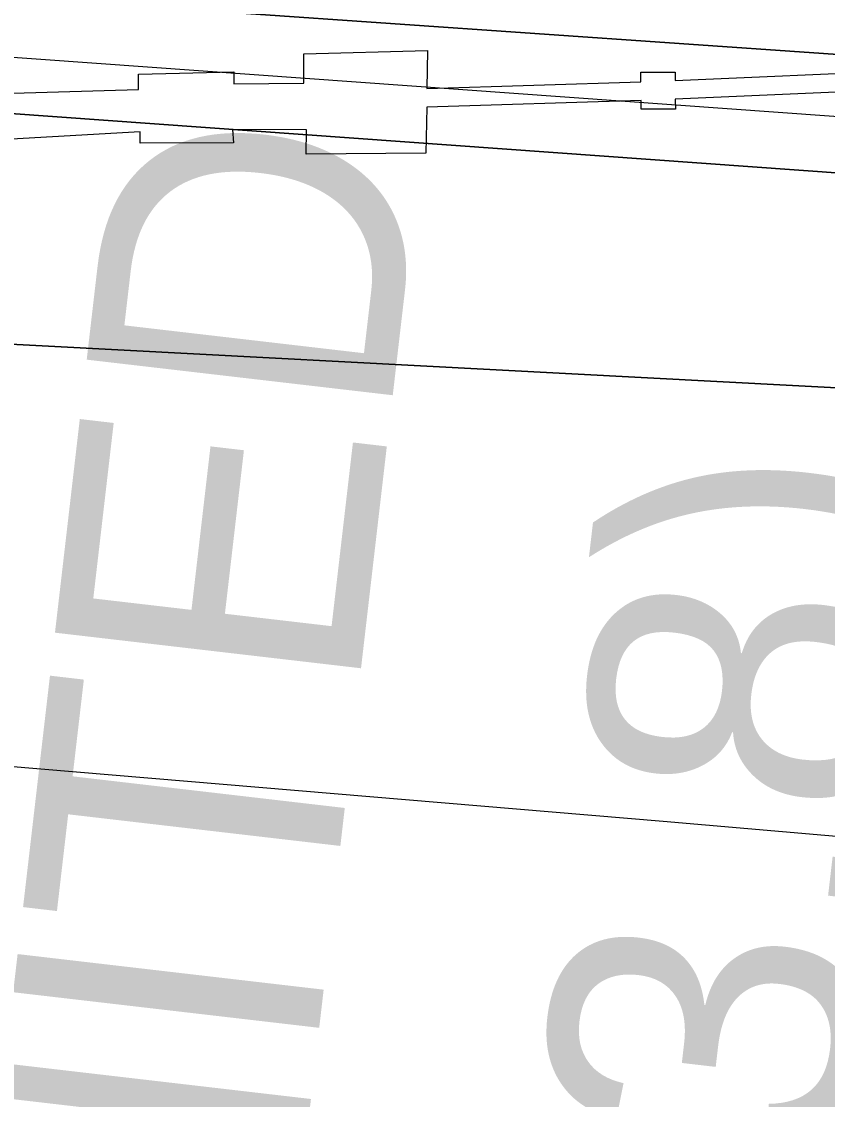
# Model space of a CAD drawing. Extents: x 3329332 to 3367211, y 631066 to 656469.
# Drawn here: x 3337144.2 to 3337405.8, y 648105.7 to 648455.5 of the extents above; entities that cross this region are included whole.
import ezdxf

# ---------------------------------------------------------------- set-up
doc = ezdxf.new("R2010")
doc.units = 0
for name, color, linetype in [('V-CHAN-DOCK', 7, 'Continuous'), ('V-CHAN-NAID', 7, 'Continuous'), ('V-RIVR-EDGE', 7, 'Continuous'), ('V-TOPO-DPTH', 7, 'Continuous'), ('V-TOPO-MINR', 7, 'Continuous')]:
    doc.layers.add(name, color=color, linetype=linetype)

msp = doc.modelspace()

# ---------------------------------------------------------------- linework, layer by layer
at = {"layer": 'V-CHAN-DOCK'}
for points in [[(3337100.486, 648431.064), (3337182.113, 648433.503), (3337182.144, 648438.439), (3337213.083, 648439.227), (3337213.056, 648435.279), (3337235.764, 648435.463), (3337235.826, 648445.007), (3337275.981, 648446.066), (3337275.778, 648433.753), (3337345.218, 648435.92), (3337345.197, 648439.053), (3337356.308, 648439.125), (3337356.326, 648436.336), (3337430.8850000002, 648439.586)], [(3337430.924, 648433.581), (3337356.365, 648430.333), (3337356.3850000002, 648427.126), (3337345.275, 648427.054), (3337345.257, 648429.917), (3337275.682, 648427.748), (3337275.438, 648412.831), (3337236.6040000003, 648412.421), (3337236.6550000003, 648420.3200000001), (3337212.632, 648420.474), (3337212.935, 648416.194), (3337182.66, 648416.058), (3337182.682, 648419.677), (3337093.469, 648414.656)]]:
    msp.add_lwpolyline(points, dxfattribs=at)
at = {"layer": 'V-RIVR-EDGE'}
msp.add_spline([(3343636.8271070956, 646843.3989800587), (3343622.1108212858, 646851.5792317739), (3343608.9428611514, 646858.5922459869), (3343596.5399541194, 646861.3375356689), (3343585.2946953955, 646861.7531449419), (3343568.24393458, 646866.8367453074), (3343554.697763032, 646877.7287245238), (3343538.057816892, 646892.1185805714), (3343529.147033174, 646895.6308411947), (3343519.467360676, 646901.8596239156), (3343506.6900779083, 646910.0350810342), (3343488.8790585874, 646921.325408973), (3343476.1027347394, 646929.8886666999), (3343464.099135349, 646937.2866047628), (3343456.7481843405, 646944.2852351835), (3343449.7850339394, 646951.2829066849), (3343444.7484206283, 646953.23437568), (3343437.386921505, 646955.9671994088), (3343424.9830555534, 646958.3246884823), (3343409.480620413, 646962.2410513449), (3343396.697584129, 646968.089704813), (3343383.5277061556, 646974.3271178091), (3343375.7774475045, 646976.6730998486), (3343358.7228510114, 646980.205497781), (3343342.4448146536, 646984.1237784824), (3343324.996664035, 646985.3303316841), (3343315.3045255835, 646986.5177064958), (3343304.843498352, 646990.4216034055), (3343288.9638107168, 646998.60473188), (3343275.4109267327, 647006.7821068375), (3343264.954694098, 647012.6250067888), (3343248.681452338, 647018.4822905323), (3343233.954618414, 647022.3967355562), (3343209.925364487, 647028.2731976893), (3343162.260410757, 647042.3519666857), (3343147.918500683, 647045.1020509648), (3343128.926818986, 647049.4148447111), (3343116.5229530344, 647051.7723337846), (3343106.4526031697, 647056.8386736), (3343102.5793916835, 647058.7872658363), (3343086.688197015, 647062.3167870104), (3343081.258988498, 647062.3302118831), (3343073.506812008, 647063.9005927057), (3343064.593151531, 647066.249451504), (3343053.7481593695, 647071.7055097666), (3343047.940739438, 647075.5978996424), (3343041.7426421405, 647078.3278466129), (3343029.344529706, 647083.0121393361), (3343020.0488221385, 647087.6887607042), (3343006.4940203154, 647095.090534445), (3342971.6236099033, 647107.974257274), (3342951.4790744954, 647116.5557344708), (3342937.1515482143, 647125.1228278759), (3342928.2455590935, 647130.5740915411), (3342903.0586568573, 647138.7802340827), (3342877.487789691, 647148.5385379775), (3342858.8954156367, 647157.5039801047), (3342849.609297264, 647166.0586075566), (3342844.19159578, 647170.7256397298), (3342831.7934833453, 647175.4099324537), (3342823.655424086, 647177.7568734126), (3342803.887182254, 647181.6837843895), (3342796.52568313, 647184.4166081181), (3342787.2309344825, 647189.4810300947), (3342775.609382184, 647194.5512055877), (3342758.944504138, 647198.858245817), (3342732.97337041, 647203.5761007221), (3342721.3451056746, 647205.9316719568), (3342697.703652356, 647211.8071751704), (3342663.989931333, 647221.973416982), (3342635.705418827, 647232.1262339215), (3342620.593661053, 647237.2050396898), (3342601.9840264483, 647239.1900708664), (3342563.6166981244, 647249.3678197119), (3342526.798654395, 647258.7661316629), (3342490.762924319, 647270.8771300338), (3342457.056874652, 647284.1457767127), (3342444.661638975, 647289.9934712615), (3342438.029712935, 647274.1099479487), (3342415.16769651, 647281.5347357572), (3342391.925550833, 647292.0628873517), (3342329.1699355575, 647319.7520755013), (3342295.0780031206, 647333.7972823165), (3342283.068650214, 647338.8684167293), (3342254.791809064, 647352.1236385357), (3342236.19751717, 647360.3134794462), (3342218.3759497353, 647367.3380006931), (3342205.204153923, 647372.7998124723), (3342191.64743426, 647379.4259849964), (3342179.2579521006, 647387.6004831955), (3342172.2852125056, 647390.720148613), (3342149.820585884, 647402.0219835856), (3342116.8997266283, 647419.1667185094), (3342096.3664316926, 647427.3613540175), (3342074.6726116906, 647436.7222681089), (3342056.4594079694, 647442.1965458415), (3342048.7110671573, 647445.3181290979), (3342046.3909759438, 647448.0384868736), (3342044.4577264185, 647450.3700851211), (3342038.2586702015, 647452.712231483), (3342007.6463951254, 647462.4830013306), (3341964.2482070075, 647476.9390228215), (3341952.242689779, 647483.5613596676), (3341946.042674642, 647485.5157054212), (3341937.125178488, 647486.313361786), (3341928.594524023, 647486.7222586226), (3341922.397385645, 647489.8400062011), (3341906.513862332, 647496.4719322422), (3341894.505468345, 647501.9308672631), (3341878.2379801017, 647510.1149546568), (3341870.0932084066, 647509.7472913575), (3341856.9137412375, 647512.1066982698), (3341848.000080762, 647514.4555570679), (3341827.073231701, 647520.324347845), (3341821.2638939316, 647523.4411365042), (3341814.6789549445, 647526.5598430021), (3341810.025347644, 647526.571350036), (3341806.5332243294, 647525.8043790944), (3341795.289883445, 647526.9955895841), (3341774.7450814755, 647530.5366177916), (3341748.7854547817, 647539.9080799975), (3341739.1000287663, 647543.8100590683), (3341723.2049984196, 647545.7883778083), (3341703.4377155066, 647550.1030893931), (3341688.708963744, 647553.2419331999), (3341675.143613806, 647556.3779002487), (3341665.0684693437, 647559.505237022), (3341655.7785152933, 647566.5086620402), (3341650.35985489, 647570.787893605), (3341641.0583938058, 647573.1377113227), (3341619.3521078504, 647577.4572175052), (3341603.0731125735, 647580.9876975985), (3341588.7244900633, 647581.0231776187), (3341577.8641551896, 647580.2744261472), (3341570.499779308, 647581.843848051), (3341563.913881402, 647584.5747539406), (3341550.35620282, 647590.8131258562), (3341537.182489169, 647595.4993364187), (3341511.9936690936, 647602.9298777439), (3341494.1644303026, 647606.8519941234), (3341474.01126462, 647611.9432658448), (3341452.3126500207, 647619.3651768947), (3341435.647771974, 647623.672217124), (3341426.7293169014, 647624.0820728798), (3341409.6747204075, 647627.6144708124), (3341399.593822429, 647628.4150039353), (3341382.156219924, 647633.887363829), (3341364.3346524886, 647640.9118850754), (3341355.4209920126, 647643.2607438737), (3341344.179568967, 647645.2275555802), (3341336.034797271, 647644.8598922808), (3341320.5266086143, 647646.449451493), (3341290.677468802, 647651.176895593), (3341274.0145085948, 647656.2595370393), (3341268.5862589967, 647656.6607625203), (3341256.951281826, 647656.301729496), (3341232.5255970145, 647658.6889450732), (3341211.979836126, 647661.842172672), (3341186.0144559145, 647668.8868312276), (3341159.6564804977, 647673.9934456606), (3341146.4731776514, 647674.8016501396), (3341117.007043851, 647677.589132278), (3341103.433063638, 647677.2348938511), (3341097.616054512, 647677.2492776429), (3341091.8028810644, 647678.8148638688), (3341087.9296695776, 647680.7634561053), (3341085.2198599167, 647682.7091715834), (3341079.7954459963, 647684.661599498), (3341055.366884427, 647685.8854132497), (3341036.3684902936, 647687.4836027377), (3341024.7306363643, 647685.9611678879), (3341011.1547383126, 647684.8313282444), (3340999.5255146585, 647686.7990988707), (3340985.1855224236, 647690.3247843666), (3340953.8005228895, 647701.2608738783), (3340935.5930726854, 647709.0619552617), (3340923.584678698, 647714.5208902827), (3340917.0016575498, 647718.4151979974), (3340910.7968478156, 647718.4305407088), (3340908.0793667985, 647717.2738513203), (3340903.8135601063, 647717.2843994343), (3340894.5092222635, 647718.4708153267), (3340882.4893212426, 647719.2761430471), (3340860.789747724, 647726.3102534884), (3340855.75697009, 647729.812924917), (3340851.89047104, 647734.4761214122), (3340848.4060190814, 647736.811555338), (3340842.5909277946, 647737.6015403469), (3340826.314809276, 647742.2954222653), (3340811.5946877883, 647748.9244715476), (3340794.9432346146, 647758.6607202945), (3340781.396104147, 647769.1648989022), (3340774.827466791, 647778.8762157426), (3340770.949460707, 647778.8858049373), (3340766.3035247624, 647781.9997168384), (3340765.154506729, 647787.8196027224), (3340765.1631370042, 647791.3098081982), (3340761.6815618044, 647794.8086439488), (3340748.8985255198, 647800.6572974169), (3340736.8843780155, 647803.7894287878), (3340725.2589900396, 647807.3084018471), (3340719.4477344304, 647809.6495892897), (3340716.353959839, 647813.1474661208), (3340707.8348124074, 647818.2099702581), (3340686.534546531, 647829.8967290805), (3340660.9655972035, 647840.4306341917), (3340654.377781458, 647842.3859388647), (3340636.5533372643, 647848.2470582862), (3340626.477233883, 647850.986594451), (3340619.1090223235, 647851.0048139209), (3340608.2458106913, 647849.0926606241), (3340603.203443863, 647848.7173259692), (3340600.494593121, 647851.0508420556), (3340597.786701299, 647853.7721587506), (3340589.6467242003, 647855.343498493), (3340581.5086649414, 647857.6904394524), (3340569.1143881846, 647863.9259346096), (3340561.3708419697, 647868.9865209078), (3340557.892143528, 647873.6487584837), (3340534.6413675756, 647880.686704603), (3340500.541763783, 647891.6295065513), (3340470.702213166, 647900.2349567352), (3340445.522023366, 647911.1557035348), (3340419.5623966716, 647920.5271657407), (3340404.067632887, 647927.5459334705), (3340372.685510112, 647939.6454248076), (3340342.4696659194, 647952.9054412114), (3340306.057642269, 647969.6710058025), (3340282.828921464, 647985.6283659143), (3340275.0940055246, 647994.1791576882), (3340268.900702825, 647998.8481077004), (3340258.823640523, 648001.199843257), (3340240.223595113, 648007.0628805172), (3340208.8366777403, 648017.2233688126), (3340162.736351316, 648036.7275106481), (3340150.3468691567, 648044.9020088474), (3340132.923650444, 648056.1913778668), (3340120.1463676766, 648064.3668349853), (3340103.8769615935, 648071.7753211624), (3340062.4148997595, 648085.063146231), (3340020.562160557, 648097.1885283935), (3340008.159253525, 648099.9338180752), (3339970.575197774, 648113.2120539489), (3339931.446652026, 648129.2087297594), (3339889.974042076, 648138.2307481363), (3339851.5961656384, 648144.1426902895), (3339826.794187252, 648151.1844720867), (3339779.131151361, 648166.0388423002), (3339750.4607560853, 648176.9682193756), (3339726.4410913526, 648186.7226875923), (3339710.1716852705, 648194.1311737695), (3339698.5520508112, 648199.9769504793), (3339684.9905365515, 648204.6641199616), (3339657.470118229, 648210.1614117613), (3339640.4049736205, 648209.4280030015), (3339598.1414197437, 648212.2471294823), (3339566.358071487, 648218.9183712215), (3339519.0713291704, 648229.118175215), (3339492.7200661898, 648236.9393939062), (3339468.307806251, 648244.7558180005), (3339451.6400514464, 648247.899456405), (3339423.72320224, 648249.9075016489), (3339391.1489100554, 648250.3758514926), (3339356.2621980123, 648256.6669639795), (3339323.3125711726, 648262.1776806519), (3339267.0929899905, 648266.970331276), (3339191.493926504, 648276.0767345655), (3339142.6492693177, 648283.5657699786), (3339080.627062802, 648294.1898135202), (3339050.0051985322, 648300.0825772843), (3339012.788806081, 648305.2160414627), (3338936.4160592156, 648315.0999638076), (3338861.5935558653, 648324.5922498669), (3338841.0430003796, 648325.8064744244), (3338779.400923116, 648333.3271541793), (3338716.984203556, 648341.237552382), (3338619.6702238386, 648351.1732563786), (3338573.9260536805, 648357.879019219), (3338540.2008256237, 648363.3916537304), (3338502.213626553, 648370.4660387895), (3338454.128268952, 648371.3605460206), (3338406.04578811, 648373.4184550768), (3338372.6958947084, 648373.8887227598), (3338327.7215722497, 648378.2657641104), (3338302.9100046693, 648381.4295398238), (3338283.518056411, 648380.7018845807), (3338273.82495904, 648381.5014587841), (3338260.6522043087, 648386.5754699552), (3338248.6428514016, 648391.646604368), (3338238.5715426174, 648396.3251435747), (3338223.4501956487, 648397.5259432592), (3338149.397539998, 648404.6895078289), (3338106.754815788, 648410.9997987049), (3338090.4815740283, 648416.8570824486), (3338075.7662471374, 648425.4251347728), (3338068.017906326, 648428.5467180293), (3338061.041331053, 648430.1151810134), (3338050.188667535, 648432.4688344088), (3338042.0563617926, 648437.1425790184), (3338023.077146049, 648446.4967806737), (3338014.178828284, 648455.0504492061), (3338009.5482350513, 648464.3691708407), (3338008.012375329, 648470.5778162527), (3338005.6980376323, 648475.6249776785), (3338000.2832129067, 648481.4554116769), (3337993.311432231, 648484.962877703), (3337977.799407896, 648485.0012344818), (3337963.842421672, 648486.5869580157), (3337952.2227872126, 648492.4327347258), (3337934.79860958, 648503.3343031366), (3337924.3558018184, 648514.6064116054), (3337915.4689910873, 648527.8136874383), (3337906.963268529, 648538.3054000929), (3337897.6704377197, 648544.1454232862), (3337885.6534134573, 648546.1141528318), (3337868.6055294, 648552.3611550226), (3337833.747584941, 648570.2862857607), (3337831.4265348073, 648572.6188429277), (3337828.3413904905, 648579.6069252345), (3337825.256246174, 648586.595007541), (3337821.7775477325, 648591.257245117), (3337805.128012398, 648601.7690950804), (3337772.198522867, 648615.4236245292), (3337745.0716586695, 648623.2467610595), (3337725.3043757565, 648627.561472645), (3337697.3971157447, 648633.4475239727), (3337655.9264236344, 648643.2451435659), (3337633.050982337, 648645.2407228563), (3337587.683105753, 648647.2919194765), (3337530.6735395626, 648646.2694788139), (3337482.1965456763, 648645.6137425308), (3337469.4000845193, 648646.0331874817), (3337459.3258989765, 648649.5483248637), (3337449.6337605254, 648650.7356996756), (3337425.977923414, 648650.7941937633), (3337387.1921090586, 648648.5632820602), (3337346.0785321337, 648645.9503232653), (3337294.491462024, 648642.1998534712), (3337235.915350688, 648634.9764387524), (3337203.720228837, 648631.9536242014), (3337180.834239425, 648629.6833967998), (3337120.3162482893, 648621.3013748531), (3337079.5770471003, 648613.2582486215), (3337041.950798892, 648609.4732577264), (3337018.288249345, 648606.8171475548), (3336982.5914149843, 648599.1493559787), (3336951.5549003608, 648594.1846616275), (3336908.505197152, 648592.7398992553), (3336875.1648929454, 648597.088173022), (3336858.1045429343, 648598.2937673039), (3336851.1308444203, 648601.025632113), (3336844.931788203, 648603.367778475), (3336839.116696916, 648604.1577634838), (3336830.97288414, 648604.1779007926), (3336822.0457987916, 648601.0975510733), (3336811.5607985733, 648595.3064327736), (3336803.0243905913, 648593.38852596), (3336796.0430207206, 648593.017985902), (3336789.068363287, 648595.3620501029), (3336779.3743069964, 648595.773823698), (3336757.2572063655, 648590.787074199), (3336729.690759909, 648577.6699367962), (3336702.1377383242, 648569.9820079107), (3336685.851071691, 648570.4100831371), (3336673.8330885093, 648571.991012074), (3336663.7483548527, 648571.2403427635), (3336652.882266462, 648568.1647876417), (3336636.9603863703, 648559.2846893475), (3336627.2586587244, 648556.5940580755), (3336614.4593208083, 648555.8501012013), (3336584.9759264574, 648551.6571723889), (3336546.1862764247, 648547.8750582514), (3336510.1064360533, 648542.1472286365), (3336477.9017250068, 648535.2464080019), (3336448.4029879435, 648524.8486694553), (3336423.931274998, 648508.6214558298), (3336410.7115332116, 648494.6932371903), (3336400.5932373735, 648480.3695465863), (3336397.4630238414, 648469.1310002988), (3336394.711021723, 648454.0134890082), (3336388.0781367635, 648437.7421650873), (3336381.4500464, 648423.409844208), (3336375.9901524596, 648411.0136496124), (3336372.482686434, 648404.0418689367), (3336364.323530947, 648397.8571965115), (3336361.2134547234, 648394.762463), (3336359.6555398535, 648392.0516944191), (3336357.7011941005, 648385.8516792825), (3336351.0903642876, 648378.4997693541), (3336344.851033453, 648364.5542901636), (3336339.7981185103, 648359.9131488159), (3336331.2597926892, 648357.2196407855), (3336326.2116723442, 648354.5175024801), (3336319.2197543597, 648349.8811557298), (3336309.8904846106, 648340.9847558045), (3336302.5136427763, 648337.5127697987), (3336295.1348831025, 648333.2651825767), (3336286.9699740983, 648324.753706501), (3336280.3696924, 648321.6676032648), (3336267.1739236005, 648317.4343998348), (3336257.8667089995, 648317.457413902), (3336251.6618992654, 648317.4727566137), (3336242.352766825, 648316.7201694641), (3336231.4924319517, 648315.9714179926), (3336219.8584136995, 648316.0001855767), (3336194.6504152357, 648315.6747147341), (3336165.5749588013, 648319.6246397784), (3336148.122013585, 648318.8921899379), (3336131.0530332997, 648316.6075787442), (3336112.040255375, 648312.3887591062), (3336101.9488092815, 648308.9234855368), (3336086.414729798, 648300.0424283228), (3336075.546723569, 648296.1912719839), (3336060.4167463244, 648293.9018661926), (3336047.620285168, 648294.3213111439), (3336032.5056506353, 648298.2367150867), (3336021.6558638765, 648301.7537703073), (3336016.2304910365, 648303.3183976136), (3336006.536434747, 648303.7301712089), (3335978.6195855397, 648305.7382164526), (3335940.2158182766, 648301.1795421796), (3335891.725399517, 648295.0945973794), (3335848.668024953, 648290.5474301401), (3335790.1091741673, 648290.304426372), (3335753.2671574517, 648290.0077231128), (3335726.4993262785, 648286.1958824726), (3335694.691046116, 648282.7843083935), (3335674.8959545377, 648275.8528023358), (3335659.375299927, 648272.4009536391), (3335636.485474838, 648268.5795238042), (3335620.5808552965, 648266.6798364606), (3335591.8816924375, 648265.9751952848), (3335557.760033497, 648267.9985832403), (3335544.1870122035, 648268.0321454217), (3335523.2429025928, 648266.920525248), (3335504.6208020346, 648263.8641485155), (3335489.879584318, 648261.9615844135), (3335466.2323774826, 648265.5102839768), (3335442.1868219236, 648264.7941357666), (3335411.550573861, 648264.8698904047), (3335377.8042495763, 648261.8509115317), (3335309.145322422, 648254.6524287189), (3335266.481501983, 648252.4311062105), (3335243.9861899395, 648251.3233217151), (3335220.7162355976, 648250.6052556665), (3335202.4953605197, 648252.9771285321), (3335190.085741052, 648253.0078139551), (3335171.0777577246, 648250.7279973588), (3335140.040284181, 648245.3755023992), (3335097.7364556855, 648231.9070033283), (3335079.888997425, 648228.4609081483), (3335074.8475895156, 648228.4733741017), (3335068.641820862, 648228.100916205), (3335061.6614099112, 648228.1181767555), (3335052.348441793, 648225.8143871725), (3335042.2617902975, 648224.2881166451), (3335032.1655496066, 648218.883840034), (3335022.075062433, 648215.8063670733), (3335003.0651612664, 648212.7509492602), (3334965.832467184, 648211.2918030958), (3334950.711120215, 648212.4926027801), (3334915.8148189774, 648214.905709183), (3334852.211683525, 648213.5117695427), (3334793.257360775, 648210.1673198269), (3334744.7774901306, 648208.3481817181), (3334710.648159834, 648207.2691648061), (3334677.2905950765, 648204.6370276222), (3334638.509575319, 648204.3451189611), (3334608.649887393, 648204.8067563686), (3334566.769339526, 648205.6859208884), (3334543.1135024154, 648205.7444149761), (3334524.8839970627, 648204.6260823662), (3334499.6721629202, 648202.7494090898), (3334450.4205267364, 648202.4833912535), (3334410.477064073, 648202.5821599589), (3334380.228616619, 648202.6569556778), (3334353.8668055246, 648206.2123676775), (3334344.5576730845, 648205.4597805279), (3334325.5516075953, 648203.9555651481), (3334283.271752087, 648200.1820812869), (3334254.566835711, 648197.1506364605), (3334219.268350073, 648193.7476926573), (3334183.2000167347, 648192.6734703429), (3334158.3779010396, 648191.5714393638), (3334149.457528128, 648191.205693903), (3334137.0402373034, 648188.1339744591), (3334128.501911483, 648185.440466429), (3334111.044171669, 648182.7690135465), (3334081.563654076, 648179.7394865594), (3334057.1293389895, 648178.636496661), (3334040.8436312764, 648179.4523724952), (3334029.993844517, 648182.969427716), (3334019.911028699, 648182.9943596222), (3333987.3213938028, 648177.2578997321), (3333955.1224362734, 648172.6838827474), (3333933.013006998, 648170.799538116), (3333908.970328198, 648171.2467917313), (3333889.5831745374, 648172.4581395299), (3333868.256058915, 648173.2864813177), (3333818.617581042, 648173.4092230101), (3333772.0776723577, 648171.973090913), (3333733.678699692, 648169.3534196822), (3333687.913433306, 648167.5275691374), (3333647.9594225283, 648163.3605311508), (3333617.3135852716, 648159.5582797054), (3333590.539041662, 648153.0318348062), (3333562.604931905, 648148.059469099), (3333531.5645816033, 648141.5435723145), (3333511.0063547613, 648139.6553920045), (3333488.8978844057, 648138.1588479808), (3333475.711704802, 648137.8036506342), (3333461.743211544, 648134.7357668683), (3333439.4028820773, 648130.067855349)], degree=3, dxfattribs=at)
at = {"layer": 'V-TOPO-DPTH'}
for points in [[(3335212.9425310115, 648195.8910651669), (3335907.904999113, 648239.6758739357), (3335933.4311348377, 648241.4887770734), (3335958.932925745, 648243.5728878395), (3335984.398199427, 648246.0638100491), (3336009.839128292, 648248.825939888), (3336927.815536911, 648470.5854002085), (3336955.280466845, 648472.8535309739), (3336982.7720334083, 648474.4389676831), (3337919.727413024, 648409.4825739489)], [(3335212.9425310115, 648195.8910651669), (3335907.904999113, 648239.6758739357), (3335933.4311348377, 648241.4887770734), (3335958.932925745, 648243.5728878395), (3335984.398199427, 648246.0638100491), (3336009.839128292, 648248.825939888), (3336927.815536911, 648470.5854002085), (3336955.280466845, 648472.8535309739), (3336982.7720334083, 648474.4389676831), (3337919.727413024, 648409.4825739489)], [(3337960.645975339, 648366.7676333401), (3336978.1150619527, 648437.3655455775), (3336969.8345856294, 648437.2056710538), (3336961.5545102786, 648436.8559501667), (3335986.891319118, 648204.1119143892), (3335972.6480958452, 648202.2560522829), (3335958.3982936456, 648200.4533913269), (3335944.138623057, 648198.7305320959), (3335929.872373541, 648197.0608740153), (3335915.6087992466, 648195.371798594), (3335901.355369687, 648193.6036410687), (3335887.117157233, 648191.7168603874), (3335169.9632897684, 648106.1360422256)], [(3335169.9632897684, 648106.1360422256), (3335887.117157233, 648191.7168603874), (3335901.355369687, 648193.6036410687), (3335915.6087992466, 648195.371798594), (3335929.872373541, 648197.0608740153), (3335944.138623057, 648198.7305320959), (3335958.3982936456, 648200.4533913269), (3335972.6480958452, 648202.2560522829), (3335986.891319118, 648204.1119143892), (3336961.5545102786, 648436.8559501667), (3336969.8345856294, 648437.2056710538), (3336978.1150619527, 648437.3655455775), (3337960.645975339, 648366.7676333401)], [(3337930.524362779, 648309.1174301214), (3337005.482805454, 648357.9925731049), (3336987.136546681, 648357.6114691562), (3336968.8978464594, 648356.2772323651), (3336950.8204840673, 648353.513296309), (3336932.8506802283, 648349.7962274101), (3336865.538160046, 648333.0801284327), (3336859.499676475, 648331.3489497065), (3336853.566946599, 648329.3388449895), (3336847.792847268, 648326.9103512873), (3336842.124501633, 648324.2029315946), (3336836.494436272, 648321.3758522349), (3336830.8085353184, 648318.6711718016), (3336000.6815855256, 648056.571209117), (3335977.7859968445, 648052.1641392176), (3335954.8595079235, 648047.9298333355), (3335931.886668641, 648043.9546734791), (3335908.8829291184, 648040.1522776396), (3335215.1880180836, 647941.6193147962)], [(3335215.1880180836, 647941.6193147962), (3335908.8829291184, 648040.1522776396), (3335931.886668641, 648043.9546734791), (3335954.8595079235, 648047.9298333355), (3335977.7859968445, 648052.1641392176), (3336000.6815855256, 648056.571209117), (3336830.8085353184, 648318.6711718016), (3336836.494436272, 648321.3758522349), (3336842.124501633, 648324.2029315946), (3336847.792847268, 648326.9103512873), (3336853.566946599, 648329.3388449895), (3336859.499676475, 648331.3489497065), (3336865.538160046, 648333.0801284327), (3336932.8506802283, 648349.7962274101), (3336950.8204840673, 648353.513296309), (3336968.8978464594, 648356.2772323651), (3336987.136546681, 648357.6114691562), (3337005.482805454, 648357.9925731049), (3337930.524362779, 648309.1174301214)], [(3337738.868337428, 648162.1838060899), (3337642.270385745, 648170.8498046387), (3337352.3983621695, 648195.9532097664), (3336959.889291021, 648228.9428118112)], [(3337738.868337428, 648162.1838060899), (3337642.270385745, 648170.8498046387), (3337352.3983621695, 648195.9532097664), (3336959.889291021, 648228.9428118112)]]:
    msp.add_lwpolyline(points, dxfattribs=at)
at = {"layer": 'V-TOPO-MINR'}
for points in [[(3337919.727413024, 648409.4825739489), (3336982.7720334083, 648474.4389676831), (3336955.280466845, 648472.8535309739), (3336927.815536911, 648470.5854002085), (3336009.839128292, 648248.825939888), (3335984.398199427, 648246.0638100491), (3335958.932925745, 648243.5728878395), (3335933.4311348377, 648241.4887770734), (3335907.904999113, 648239.6758739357), (3335212.9425310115, 648195.8910651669)], [(3337937.56495484, 648386.6698406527), (3337013.3624604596, 648453.0603778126), (3336996.7374011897, 648453.4443934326), (3336980.1196383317, 648453.4335567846), (3336963.512820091, 648452.8304417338), (3336946.913298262, 648451.8324744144), (3336028.853156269, 648231.9964801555), (3335993.770001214, 648227.9274252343), (3335958.658593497, 648224.1352854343), (3335923.5048067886, 648220.7585183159), (3335888.322767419, 648217.6586663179), (3335697.9879357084, 648202.0218346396), (3335638.006520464, 648196.9397775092)], [(3337960.645975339, 648366.7676333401), (3336978.1150619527, 648437.3655455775), (3336969.8345856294, 648437.2056710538), (3336961.5545102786, 648436.8559501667), (3335986.891319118, 648204.1119143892), (3335972.6480958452, 648202.2560522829), (3335958.3982936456, 648200.4533913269), (3335944.138623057, 648198.7305320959), (3335929.872373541, 648197.0608740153), (3335915.6087992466, 648195.371798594), (3335901.355369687, 648193.6036410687), (3335887.117157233, 648191.7168603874), (3335169.9632897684, 648106.1360422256)], [(3337930.524362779, 648309.1174301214), (3337005.482805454, 648357.9925731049), (3336987.136546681, 648357.6114691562), (3336968.8978464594, 648356.2772323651), (3336950.8204840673, 648353.513296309), (3336932.8506802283, 648349.7962274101), (3336865.538160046, 648333.0801284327), (3336859.499676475, 648331.3489497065), (3336853.566946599, 648329.3388449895), (3336847.792847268, 648326.9103512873), (3336842.124501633, 648324.2029315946), (3336836.494436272, 648321.3758522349), (3336830.8085353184, 648318.6711718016), (3336000.6815855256, 648056.571209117), (3335977.7859968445, 648052.1641392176), (3335954.8595079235, 648047.9298333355), (3335931.886668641, 648043.9546734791), (3335908.8829291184, 648040.1522776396), (3335215.1880180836, 647941.6193147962)], [(3337738.868337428, 648162.1838060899), (3337642.270385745, 648170.8498046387), (3337352.3983621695, 648195.9532097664), (3336959.889291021, 648228.9428118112)]]:
    msp.add_lwpolyline(points, dxfattribs=at)

# ---------------------------------------------------------------- texts
at = {"layer": 'V-CHAN-NAID'}
for s, p in [('LBC PETROUNITED ', (3337129.530297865, 647171.9936205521)), ('SUNSHINE (203.8)', (3337304.97300231, 647168.8036809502))]:
    msp.add_text(s, height=100.00000199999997, rotation=83.36748538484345, dxfattribs=at).set_placement(p)

doc.saveas('drawing.dxf')
